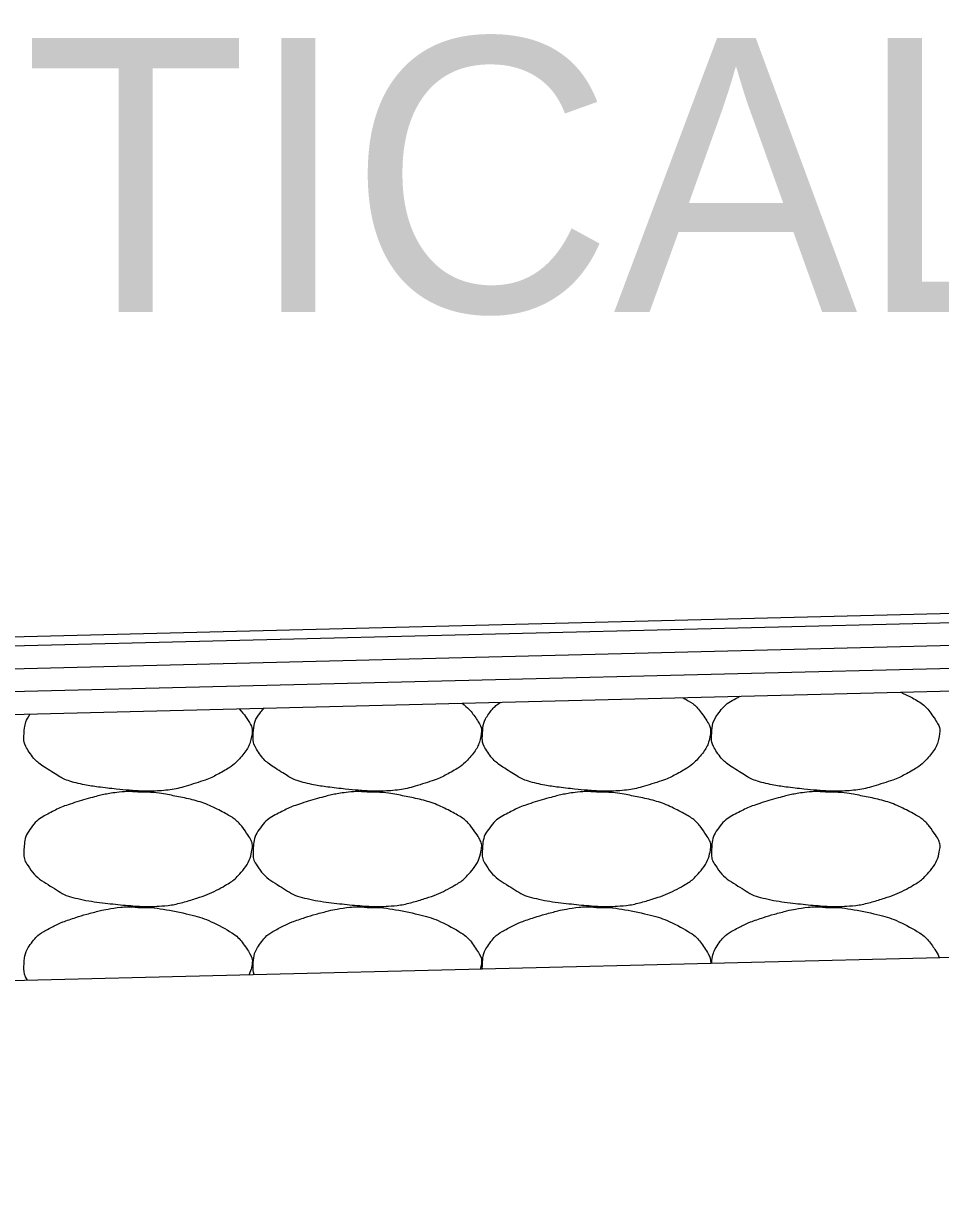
# Model space of a CAD drawing. Extents: x 1671357 to 13005564, y 567358 to 14261451.
# Drawn here: x 12758457.764 to 12758459.774, y 14259901.592 to 14259904.176 of the extents above; entities that cross this region are included whole.
import ezdxf

# ---------------------------------------------------------------- set-up
doc = ezdxf.new("R2010")
doc.units = 0
doc.layers.add('Default', color=7, linetype='Continuous')
doc.layers.add('R_Draft', color=7, linetype='Continuous')

msp = doc.modelspace()

# ---------------------------------------------------------------- linework, layer by layer
at = {"layer": 'Default'}
for p, q in [((12758441.6027, 14259902.4289), (12758471.6055, 14259903.1779)), ((12758445.607, 14259902.5088), (12758467.6051, 14259903.058)), ((12758445.6082, 14259902.4588), (12758467.6051, 14259903.008)), ((12758445.6095, 14259902.4089), (12758467.6051, 14259902.9579)), ((12758445.6107, 14259902.3589), (12758467.6051, 14259902.9079)), ((12758438.2562, 14259901.592), (12758474.3445, 14259902.4929))]:
    msp.add_line(p, q, dxfattribs=at)
at = {"layer": 'R_Draft'}
for points in [[(12758459.6871, 14259902.7103), (12758459.6957, 14259902.7066), (12758459.7041, 14259902.7025), (12758459.7348, 14259902.6861), (12758459.7499, 14259902.67), (12758459.7709, 14259902.6384), (12758459.7743, 14259902.6275), (12758459.7692, 14259902.5991), (12758459.7595, 14259902.5805), (12758459.7352, 14259902.5534), (12758459.726, 14259902.5464), (12758459.6945, 14259902.5284), (12758459.6746, 14259902.5188), (12758459.6242, 14259902.5029), (12758459.5959, 14259902.4957), (12758459.5519, 14259902.493), (12758459.5372, 14259902.4929), (12758459.5006, 14259902.4954), (12758459.4786, 14259902.4975), (12758459.4324, 14259902.5026), (12758459.4085, 14259902.5064), (12758459.365, 14259902.5164), (12758459.3481, 14259902.5269), (12758459.3107, 14259902.5504), (12758459.2946, 14259902.5625), (12758459.2734, 14259902.5949), (12758459.2719, 14259902.6067), (12758459.2735, 14259902.6341), (12758459.2769, 14259902.6505), (12758459.3004, 14259902.6815), (12758459.3132, 14259902.6899), (12758459.3309, 14259902.6991), (12758459.3332, 14259902.7003), (12758459.3355, 14259902.7015)], [(12758458.7257, 14259902.6863), (12758458.7388, 14259902.676), (12758458.7494, 14259902.6635), (12758458.7661, 14259902.6384), (12758458.7695, 14259902.6275), (12758458.7644, 14259902.5991), (12758458.7546, 14259902.5805), (12758458.7304, 14259902.5534), (12758458.7212, 14259902.5464), (12758458.6896, 14259902.5284), (12758458.6698, 14259902.5188), (12758458.6194, 14259902.5029), (12758458.591, 14259902.4957), (12758458.5471, 14259902.493), (12758458.5324, 14259902.4929), (12758458.4957, 14259902.4954), (12758458.4737, 14259902.4975), (12758458.4275, 14259902.5026), (12758458.4036, 14259902.5064), (12758458.3601, 14259902.5164), (12758458.3433, 14259902.5269), (12758458.3059, 14259902.5504), (12758458.2897, 14259902.5625), (12758458.2685, 14259902.5949), (12758458.2671, 14259902.6067), (12758458.2687, 14259902.6341), (12758458.2721, 14259902.6505), (12758458.2864, 14259902.6694), (12758458.2891, 14259902.6726), (12758458.2919, 14259902.6754)], [(12758459.2094, 14259902.6983), (12758459.2097, 14259902.6982), (12758459.2099, 14259902.6981), (12758459.2323, 14259902.6861), (12758459.2475, 14259902.67), (12758459.2685, 14259902.6384), (12758459.2719, 14259902.6275), (12758459.2668, 14259902.5991), (12758459.257, 14259902.5805), (12758459.2328, 14259902.5534), (12758459.2236, 14259902.5464), (12758459.192, 14259902.5284), (12758459.1722, 14259902.5188), (12758459.1218, 14259902.5029), (12758459.0934, 14259902.4957), (12758459.0495, 14259902.493), (12758459.0348, 14259902.4929), (12758458.9981, 14259902.4954), (12758458.9762, 14259902.4975), (12758458.9299, 14259902.5026), (12758458.9061, 14259902.5064), (12758458.8625, 14259902.5164), (12758458.8457, 14259902.5269), (12758458.8083, 14259902.5504), (12758458.7922, 14259902.5625), (12758458.771, 14259902.5949), (12758458.7695, 14259902.6067), (12758458.7711, 14259902.6341), (12758458.7745, 14259902.6505), (12758458.7935, 14259902.6757), (12758458.8013, 14259902.6826), (12758458.8098, 14259902.6884)], [(12758458.2368, 14259902.6741), (12758458.2441, 14259902.6664), (12758458.2508, 14259902.6578), (12758458.2637, 14259902.6384), (12758458.2671, 14259902.6275), (12758458.262, 14259902.5991), (12758458.2522, 14259902.5805), (12758458.228, 14259902.5534), (12758458.2187, 14259902.5464), (12758458.1872, 14259902.5284), (12758458.1673, 14259902.5188), (12758458.117, 14259902.5029), (12758458.0886, 14259902.4957), (12758458.0447, 14259902.493), (12758458.03, 14259902.4929), (12758457.9933, 14259902.4954), (12758457.9713, 14259902.4975), (12758457.9251, 14259902.5026), (12758457.9012, 14259902.5064), (12758457.8577, 14259902.5164), (12758457.8408, 14259902.5269), (12758457.8035, 14259902.5504), (12758457.7873, 14259902.5625), (12758457.7661, 14259902.5949), (12758457.7647, 14259902.6067), (12758457.7662, 14259902.633), (12758457.7692, 14259902.6482), (12758457.779, 14259902.6626)], [(12758458.0153, 14259902.4913), (12758458.0446, 14259902.4917), (12758458.074, 14259902.4873), (12758458.1033, 14259902.4813), (12758458.1392, 14259902.474), (12758458.1721, 14259902.4631), (12758458.2054, 14259902.4453), (12758458.2275, 14259902.4335), (12758458.2427, 14259902.4174), (12758458.2574, 14259902.3953), (12758458.2637, 14259902.3858), (12758458.2671, 14259902.3749), (12758458.2654, 14259902.3653), (12758458.262, 14259902.3465), (12758458.2522, 14259902.3279), (12758458.2374, 14259902.3113), (12758458.228, 14259902.3008), (12758458.2187, 14259902.2938), (12758458.2074, 14259902.2873), (12758458.1872, 14259902.2758), (12758458.1673, 14259902.2662), (12758458.1454, 14259902.2593), (12758458.117, 14259902.2503), (12758458.0886, 14259902.2431), (12758458.0593, 14259902.2413), (12758458.0447, 14259902.2404), (12758458.03, 14259902.2403), (12758458.0153, 14259902.2413), (12758457.9933, 14259902.2428), (12758457.9713, 14259902.2449), (12758457.9493, 14259902.2473), (12758457.9251, 14259902.25), (12758457.9012, 14259902.2538), (12758457.8773, 14259902.2593), (12758457.8577, 14259902.2638), (12758457.8408, 14259902.2743), (12758457.8233, 14259902.2853), (12758457.8035, 14259902.2978), (12758457.7873, 14259902.3099), (12758457.7733, 14259902.3313), (12758457.7661, 14259902.3423), (12758457.7647, 14259902.3541), (12758457.7653, 14259902.3653), (12758457.7663, 14259902.3815), (12758457.7697, 14259902.3979), (12758457.7813, 14259902.4133), (12758457.7931, 14259902.4289), (12758457.806, 14259902.4373), (12758457.8213, 14259902.4453), (12758457.8345, 14259902.4522), (12758457.8474, 14259902.4586), (12758457.8613, 14259902.4633), (12758457.8812, 14259902.47), (12758457.901, 14259902.476), (12758457.9213, 14259902.4813), (12758457.9339, 14259902.4846), (12758457.9465, 14259902.4873), (12758457.9593, 14259902.4893), (12758457.9779, 14259902.4922), (12758457.9968, 14259902.4929), (12758458.0153, 14259902.4913)], [(12758458.5178, 14259902.4913), (12758458.5471, 14259902.4917), (12758458.5765, 14259902.4873), (12758458.6058, 14259902.4813), (12758458.6416, 14259902.474), (12758458.6746, 14259902.4631), (12758458.7078, 14259902.4453), (12758458.7299, 14259902.4335), (12758458.7451, 14259902.4174), (12758458.7598, 14259902.3953), (12758458.7661, 14259902.3858), (12758458.7695, 14259902.3749), (12758458.7678, 14259902.3653), (12758458.7644, 14259902.3465), (12758458.7546, 14259902.3279), (12758458.7398, 14259902.3113), (12758458.7304, 14259902.3008), (12758458.7212, 14259902.2938), (12758458.7098, 14259902.2873), (12758458.6896, 14259902.2758), (12758458.6698, 14259902.2662), (12758458.6478, 14259902.2593), (12758458.6194, 14259902.2503), (12758458.591, 14259902.2431), (12758458.5618, 14259902.2413), (12758458.5471, 14259902.2404), (12758458.5324, 14259902.2403), (12758458.5178, 14259902.2413), (12758458.4957, 14259902.2428), (12758458.4737, 14259902.2449), (12758458.4518, 14259902.2473), (12758458.4275, 14259902.25), (12758458.4036, 14259902.2538), (12758458.3797, 14259902.2593), (12758458.3601, 14259902.2638), (12758458.3433, 14259902.2743), (12758458.3257, 14259902.2853), (12758458.3059, 14259902.2978), (12758458.2897, 14259902.3099), (12758458.2757, 14259902.3313), (12758458.2685, 14259902.3423), (12758458.2671, 14259902.3541), (12758458.2677, 14259902.3653), (12758458.2687, 14259902.3815), (12758458.2721, 14259902.3979), (12758458.2837, 14259902.4133), (12758458.2955, 14259902.4289), (12758458.3084, 14259902.4373), (12758458.3237, 14259902.4453), (12758458.3369, 14259902.4522), (12758458.3498, 14259902.4586), (12758458.3637, 14259902.4633), (12758458.3836, 14259902.47), (12758458.4035, 14259902.476), (12758458.4238, 14259902.4813), (12758458.4363, 14259902.4846), (12758458.4489, 14259902.4873), (12758458.4618, 14259902.4893), (12758458.4803, 14259902.4922), (12758458.4992, 14259902.4929), (12758458.5178, 14259902.4913)], [(12758459.0202, 14259902.4913), (12758459.0495, 14259902.4917), (12758459.0789, 14259902.4873), (12758459.1082, 14259902.4813), (12758459.144, 14259902.474), (12758459.177, 14259902.4631), (12758459.2102, 14259902.4453), (12758459.2323, 14259902.4335), (12758459.2475, 14259902.4174), (12758459.2622, 14259902.3953), (12758459.2685, 14259902.3858), (12758459.2719, 14259902.3749), (12758459.2702, 14259902.3653), (12758459.2668, 14259902.3465), (12758459.257, 14259902.3279), (12758459.2422, 14259902.3113), (12758459.2328, 14259902.3008), (12758459.2236, 14259902.2938), (12758459.2122, 14259902.2873), (12758459.192, 14259902.2758), (12758459.1722, 14259902.2662), (12758459.1502, 14259902.2593), (12758459.1218, 14259902.2503), (12758459.0934, 14259902.2431), (12758459.0642, 14259902.2413), (12758459.0495, 14259902.2404), (12758459.0348, 14259902.2403), (12758459.0202, 14259902.2413), (12758458.9981, 14259902.2428), (12758458.9762, 14259902.2449), (12758458.9542, 14259902.2473), (12758458.9299, 14259902.25), (12758458.9061, 14259902.2538), (12758458.8822, 14259902.2593), (12758458.8625, 14259902.2638), (12758458.8457, 14259902.2743), (12758458.8282, 14259902.2853), (12758458.8083, 14259902.2978), (12758458.7922, 14259902.3099), (12758458.7782, 14259902.3313), (12758458.771, 14259902.3423), (12758458.7695, 14259902.3541), (12758458.7702, 14259902.3653), (12758458.7711, 14259902.3815), (12758458.7745, 14259902.3979), (12758458.7862, 14259902.4133), (12758458.798, 14259902.4289), (12758458.8108, 14259902.4373), (12758458.8262, 14259902.4453), (12758458.8393, 14259902.4522), (12758458.8522, 14259902.4586), (12758458.8662, 14259902.4633), (12758458.886, 14259902.47), (12758458.9059, 14259902.476), (12758458.9262, 14259902.4813), (12758458.9388, 14259902.4846), (12758458.9513, 14259902.4873), (12758458.9642, 14259902.4893), (12758458.9827, 14259902.4922), (12758459.0016, 14259902.4929), (12758459.0202, 14259902.4913)], [(12758459.5226, 14259902.4913), (12758459.5519, 14259902.4917), (12758459.5813, 14259902.4873), (12758459.6106, 14259902.4813), (12758459.6464, 14259902.474), (12758459.6794, 14259902.4631), (12758459.7126, 14259902.4453), (12758459.7348, 14259902.4335), (12758459.7499, 14259902.4174), (12758459.7646, 14259902.3953), (12758459.7709, 14259902.3858), (12758459.7743, 14259902.3749), (12758459.7726, 14259902.3653), (12758459.7692, 14259902.3465), (12758459.7595, 14259902.3279), (12758459.7446, 14259902.3113), (12758459.7352, 14259902.3008), (12758459.726, 14259902.2938), (12758459.7146, 14259902.2873), (12758459.6945, 14259902.2758), (12758459.6746, 14259902.2662), (12758459.6526, 14259902.2593), (12758459.6242, 14259902.2503), (12758459.5959, 14259902.2431), (12758459.5666, 14259902.2413), (12758459.5519, 14259902.2404), (12758459.5372, 14259902.2403), (12758459.5226, 14259902.2413), (12758459.5006, 14259902.2428), (12758459.4786, 14259902.2449), (12758459.4566, 14259902.2473), (12758459.4324, 14259902.25), (12758459.4085, 14259902.2538), (12758459.3846, 14259902.2593), (12758459.365, 14259902.2638), (12758459.3481, 14259902.2743), (12758459.3306, 14259902.2853), (12758459.3107, 14259902.2978), (12758459.2946, 14259902.3099), (12758459.2806, 14259902.3313), (12758459.2734, 14259902.3423), (12758459.2719, 14259902.3541), (12758459.2726, 14259902.3653), (12758459.2735, 14259902.3815), (12758459.2769, 14259902.3979), (12758459.2886, 14259902.4133), (12758459.3004, 14259902.4289), (12758459.3132, 14259902.4373), (12758459.3286, 14259902.4453), (12758459.3417, 14259902.4522), (12758459.3547, 14259902.4586), (12758459.3686, 14259902.4633), (12758459.3885, 14259902.47), (12758459.4083, 14259902.476), (12758459.4286, 14259902.4813), (12758459.4412, 14259902.4846), (12758459.4537, 14259902.4873), (12758459.4666, 14259902.4893), (12758459.4851, 14259902.4922), (12758459.504, 14259902.4929), (12758459.5226, 14259902.4913)], [(12758457.773, 14259902.0792), (12758457.7661, 14259902.0901), (12758457.7647, 14259902.1017), (12758457.7663, 14259902.1289), (12758457.7697, 14259902.1453), (12758457.7931, 14259902.1763), (12758457.806, 14259902.1847), (12758457.8345, 14259902.1996), (12758457.8474, 14259902.206), (12758457.8812, 14259902.2174), (12758457.901, 14259902.2234), (12758457.9339, 14259902.232), (12758457.9465, 14259902.2347), (12758457.9779, 14259902.2396), (12758457.9968, 14259902.2403), (12758458.0153, 14259902.2387)], [(12758458.0153, 14259902.2387), (12758458.0446, 14259902.2391), (12758458.074, 14259902.2347), (12758458.1392, 14259902.2214), (12758458.1721, 14259902.2105), (12758458.2275, 14259902.1809), (12758458.2427, 14259902.1648), (12758458.2637, 14259902.1332), (12758458.2671, 14259902.1223), (12758458.2641, 14259902.1055), (12758458.2619, 14259902.0984), (12758458.2588, 14259902.0914)], [(12758458.2698, 14259902.0916), (12758458.2677, 14259902.0987), (12758458.2673, 14259902.1058), (12758458.2687, 14259902.1289), (12758458.2721, 14259902.1453), (12758458.2955, 14259902.1763), (12758458.3084, 14259902.1847), (12758458.3369, 14259902.1996), (12758458.3498, 14259902.206), (12758458.3836, 14259902.2174), (12758458.4035, 14259902.2234), (12758458.4363, 14259902.232), (12758458.4489, 14259902.2347), (12758458.4803, 14259902.2396), (12758458.4992, 14259902.2403), (12758458.5178, 14259902.2387)], [(12758458.5178, 14259902.2387), (12758458.5471, 14259902.2391), (12758458.5765, 14259902.2347), (12758458.6416, 14259902.2214), (12758458.6746, 14259902.2105), (12758458.7299, 14259902.1809), (12758458.7451, 14259902.1648), (12758458.7661, 14259902.1332), (12758458.7695, 14259902.1223), (12758458.7673, 14259902.1098), (12758458.7666, 14259902.1069), (12758458.7658, 14259902.104)], [(12758458.7701, 14259902.1041), (12758458.77, 14259902.107), (12758458.77, 14259902.1099), (12758458.7711, 14259902.1289), (12758458.7745, 14259902.1453), (12758458.798, 14259902.1763), (12758458.8108, 14259902.1847), (12758458.8393, 14259902.1996), (12758458.8522, 14259902.206), (12758458.886, 14259902.2174), (12758458.9059, 14259902.2234), (12758458.9388, 14259902.232), (12758458.9513, 14259902.2347), (12758458.9827, 14259902.2396), (12758459.0016, 14259902.2403), (12758459.0202, 14259902.2387)], [(12758459.0202, 14259902.2387), (12758459.0495, 14259902.2391), (12758459.0789, 14259902.2347), (12758459.144, 14259902.2214), (12758459.177, 14259902.2105), (12758459.2323, 14259902.1809), (12758459.2475, 14259902.1648), (12758459.2677, 14259902.1345), (12758459.271, 14259902.1252), (12758459.2706, 14259902.1166)], [(12758459.2729, 14259902.1167), (12758459.2741, 14259902.1316), (12758459.2779, 14259902.1465), (12758459.3004, 14259902.1763), (12758459.3132, 14259902.1847), (12758459.3417, 14259902.1996), (12758459.3547, 14259902.206), (12758459.3885, 14259902.2174), (12758459.4083, 14259902.2234), (12758459.4412, 14259902.232), (12758459.4537, 14259902.2347), (12758459.4851, 14259902.2396), (12758459.504, 14259902.2403), (12758459.5226, 14259902.2387)], [(12758459.5226, 14259902.2387), (12758459.5519, 14259902.2391), (12758459.5813, 14259902.2347), (12758459.6464, 14259902.2214), (12758459.6794, 14259902.2105), (12758459.7348, 14259902.1809), (12758459.7499, 14259902.1648), (12758459.7675, 14259902.1384), (12758459.7698, 14259902.1338), (12758459.7712, 14259902.1291)]]:
    msp.add_open_spline(points, degree=3, dxfattribs=at)

# ---------------------------------------------------------------- texts
at = {"layer": 'Default'}
msp.add_text("(-0.25' BELOW THEORETICAL GRADE)", height=0.600057, dxfattribs=at).set_placement((12758448.828, 14259903.5438))

doc.saveas('drawing.dxf')
